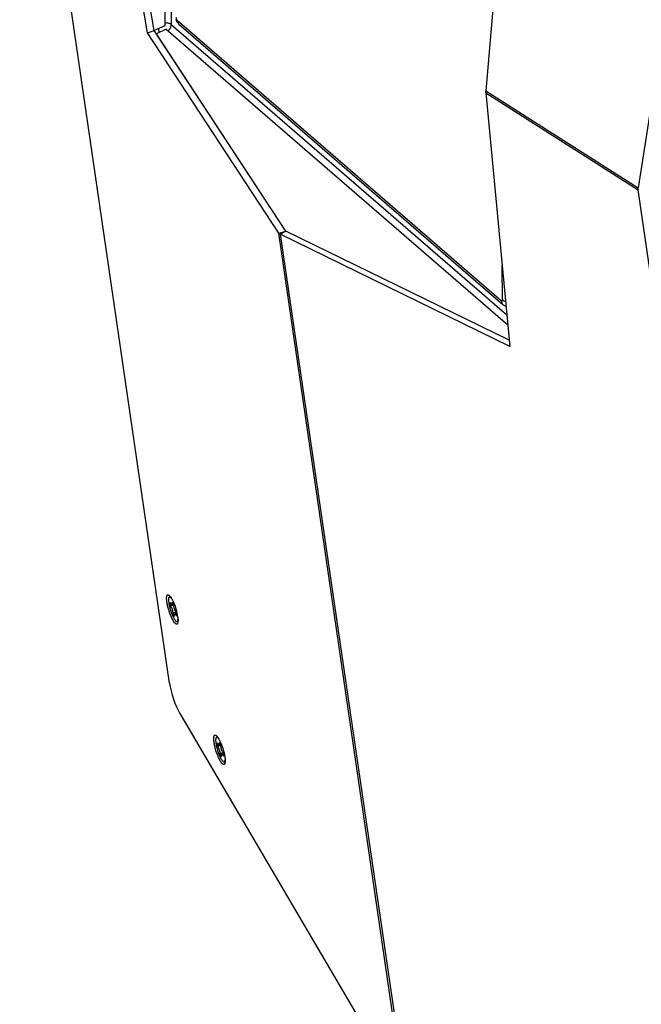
# Model space of a CAD drawing. Header units: millimetres. Extents: x 0 to 420, y 0 to 297.
# Tile 328 of 502: x 303 to 316, y 160 to 180. Entities that reach past the tile are written whole.
import ezdxf

# ---------------------------------------------------------------- set-up
doc = ezdxf.new("R2010")
doc.units = ezdxf.units.MM
doc.header["$LTSCALE"] = 23.1
doc.layers.get('0').update_dxf_attribs({"linetype": 'CONTINUOUS'})

msp = doc.modelspace()

# ---------------------------------------------------------------- linework, layer by layer
at = {"color": 7, "linetype": 'CONTINUOUS'}
for p, q in [((319.886, 205.07), (315.44, 176.611)), ((305.763, 190.304), (305.892, 179.88)), ((305.892, 190.282), (306.021, 179.909)), ((305.986, 166.612), (302.963, 187.373)), ((305.677, 179.784), (304.751, 185.274)), ((305.538, 179.742), (304.612, 185.24)), ((312.863, 184.299), (312.368, 178.567)), ((305.892, 179.946), (305.892, 179.88)), ((306.021, 179.909), (312.791, 174.046)), ((306.11, 180.013), (306.118, 179.995)), ((306.118, 179.995), (306.126, 179.978)), ((306.126, 179.978), (306.136, 179.962)), ((306.136, 179.962), (306.147, 179.948)), ((306.139, 179.998), (312.682, 174.331)), ((306.147, 179.948), (306.159, 179.934)), ((306.159, 179.934), (306.17, 179.923)), ((306.17, 179.923), (312.714, 174.256)), ((305.538, 179.742), (305.677, 179.785)), ((308.193, 175.695), (305.538, 179.742)), ((305.892, 179.88), (305.677, 179.784)), ((308.332, 175.739), (305.677, 179.785)), ((305.919, 179.811), (305.72, 179.723)), ((308.333, 175.739), (305.72, 179.723)), ((305.78, 179.749), (305.768, 179.824)), ((305.919, 179.811), (312.81, 173.843)), ((312.367, 178.529), (315.44, 176.573)), ((312.367, 178.529), (312.851, 173.41)), ((312.368, 178.567), (315.44, 176.611)), ((318.464, 155.809), (315.44, 176.573)), ((308.193, 175.695), (308.332, 175.739)), ((308.22, 175.674), (308.335, 175.739)), ((308.332, 175.737), (308.332, 175.739)), ((312.839, 173.537), (308.335, 175.739)), ((310.725, 158.283), (308.193, 175.695)), ((312.851, 173.41), (308.22, 175.674)), ((308.22, 175.674), (310.764, 158.252)), ((312.705, 174.351), (312.696, 175.043)), ((312.714, 174.256), (312.728, 174.245)), ((312.728, 174.245), (312.743, 174.236)), ((312.743, 174.236), (312.759, 174.228)), ((312.759, 174.228), (312.774, 174.222)), ((306.002, 168.356), (305.983, 168.351)), ((306.006, 168.166), (306.001, 168.239)), ((306.031, 168.199), (306.059, 168.203)), ((306.034, 168.247), (306.072, 168.182)), ((306.088, 167.958), (306.05, 168.023)), ((306.09, 168.006), (306.117, 168.019)), ((306.116, 168.039), (306.121, 167.966)), ((306.157, 167.86), (306.138, 167.854)), ((306.193, 166), (310.725, 158.283)), ((306.953, 165.524), (306.935, 165.518)), ((306.958, 165.333), (306.952, 165.406)), ((306.986, 165.415), (307.023, 165.35)), ((306.982, 165.366), (307.011, 165.371)), ((307.067, 165.207), (307.073, 165.134)), ((307.039, 165.125), (307.002, 165.19)), ((307.041, 165.174), (307.069, 165.187)), ((307.109, 165.028), (307.09, 165.022))]:
    msp.add_line(p, q, dxfattribs=at)
for centre, radius, start, end in [((307.284, 164.524), 3.86, 108.3533, 109.3388), ((305.072, 171.663), 3.769, 285.0426, 286.0601), ((308.236, 161.691), 3.86, 108.3533, 109.3388), ((306.024, 168.83), 3.769, 285.0426, 286.0601)]:
    msp.add_arc(centre, radius, start, end, dxfattribs=at)
for centre, major_axis, ratio, start_param, end_param in [((315.57, 176.628), (0.102, 0.112), 0.751762, 2.292831, 2.589537), ((306.164, 166.363), (-0.152, 0.48), 0.230103, 0.953318, 2.352353)]:
    msp.add_ellipse(centre, major_axis=major_axis, ratio=ratio, start_param=start_param, end_param=end_param, dxfattribs=at)
for points, knots in [([(305.891, 179.946), (305.916, 179.946), (305.962, 179.941), (306.006, 179.923), (306.021, 179.909)], [0, 0, 0, 0, 0.552245, 1, 1, 1, 1]), ([(305.958, 179.778), (305.967, 179.786), (306.001, 179.822), (306.022, 179.873), (306.021, 179.909)], [0, 0, 0, 0, 0.263528, 1, 1, 1, 1]), ([(306.115, 180.058), (306.115, 180.047), (306.12, 180.025), (306.131, 180.004), (306.139, 179.998)], [0, 0, 0, 0, 0.532765, 1, 1, 1, 1]), ([(306.139, 179.998), (306.139, 179.983), (306.144, 179.955), (306.16, 179.932), (306.17, 179.923)], [0, 0, 0, 0, 0.519479, 1, 1, 1, 1]), ([(312.682, 174.331), (312.685, 174.329), (312.69, 174.325), (312.7, 174.327), (312.705, 174.338), (312.705, 174.346), (312.705, 174.351)], [0, 0, 0, 0, 0.241576, 0.426235, 0.665307, 1, 1, 1, 1]), ([(312.705, 174.351), (312.709, 174.348), (312.727, 174.335), (312.748, 174.327), (312.765, 174.322)], [0, 0, 0, 0, 0.219501, 1, 1, 1, 1]), ([(312.682, 174.331), (312.682, 174.316), (312.687, 174.289), (312.704, 174.265), (312.714, 174.256)], [0, 0, 0, 0, 0.51948, 1, 1, 1, 1]), ([(305.936, 168.235), (305.932, 168.259), (305.927, 168.302), (305.927, 168.351), (305.935, 168.379), (305.943, 168.391), (305.956, 168.395), (305.965, 168.391), (305.968, 168.389)], [0, 0, 0, 0, 0.404749, 0.695599, 0.794387, 0.866421, 0.926959, 1, 1, 1, 1]), ([(305.968, 168.389), (305.977, 168.384), (305.995, 168.367), (306.032, 168.314), (306.076, 168.222), (306.12, 168.096), (306.141, 168.004), (306.149, 167.959)], [0, 0, 0, 0, 0.063239, 0.154198, 0.405917, 0.708608, 1, 1, 1, 1]), ([(306.148, 167.814), (306.146, 167.81), (306.142, 167.804), (306.125, 167.797), (306.098, 167.816), (306.071, 167.852), (306.038, 167.91), (306.006, 167.982), (305.976, 168.065), (305.952, 168.15), (305.94, 168.207), (305.936, 168.235)], [0, 0, 0, 0, 0.02504, 0.045669, 0.099796, 0.192631, 0.323269, 0.48266, 0.658174, 0.835463, 1, 1, 1, 1]), ([(305.983, 168.351), (305.981, 168.35), (305.978, 168.348), (305.973, 168.342), (305.97, 168.335), (305.966, 168.321), (305.964, 168.298), (305.965, 168.279), (305.965, 168.268)], [0, 0, 0, 0, 0.066335, 0.142475, 0.234886, 0.346805, 0.632819, 1, 1, 1, 1]), ([(305.965, 168.268), (305.967, 168.247), (305.973, 168.203), (305.989, 168.134), (306.01, 168.063), (306.032, 168.005), (306.051, 167.962), (306.065, 167.933), (306.079, 167.908), (306.092, 167.888), (306.105, 167.872), (306.117, 167.86), (306.128, 167.854), (306.135, 167.853), (306.138, 167.854)], [0, 0, 0, 0, 0.133685, 0.289443, 0.454655, 0.615717, 0.690536, 0.759491, 0.821244, 0.874681, 0.919004, 0.953902, 0.979996, 1, 1, 1, 1]), ([(306.02, 168.328), (306.017, 168.332), (306.011, 168.339), (306.001, 168.347), (305.992, 168.351), (305.986, 168.351), (305.983, 168.351)], [0, 0, 0, 0, 0.342618, 0.616254, 0.828262, 1, 1, 1, 1]), ([(306.031, 168.199), (306.029, 168.198), (306.025, 168.2), (306.021, 168.204), (306.015, 168.211), (306.008, 168.222), (306.003, 168.233), (306.001, 168.239)], [0, 0, 0, 0, 0.123852, 0.216873, 0.332876, 0.630059, 1, 1, 1, 1]), ([(306.034, 168.247), (306.035, 168.241), (306.037, 168.232), (306.037, 168.22), (306.037, 168.213), (306.037, 168.207), (306.035, 168.203), (306.034, 168.2), (306.032, 168.199), (306.031, 168.199)], [0, 0, 0, 0, 0.380339, 0.541142, 0.678851, 0.79186, 0.880079, 0.946372, 1, 1, 1, 1]), ([(306.116, 168.039), (306.113, 168.043), (306.107, 168.052), (306.095, 168.075), (306.083, 168.108), (306.074, 168.142), (306.071, 168.167), (306.071, 168.178), (306.072, 168.182)], [0, 0, 0, 0, 0.091941, 0.212174, 0.503718, 0.793198, 0.911039, 1, 1, 1, 1]), ([(306.006, 168.166), (306.009, 168.162), (306.015, 168.153), (306.027, 168.131), (306.039, 168.097), (306.048, 168.063), (306.051, 168.038), (306.051, 168.027), (306.05, 168.023)], [0, 0, 0, 0, 0.091941, 0.212174, 0.503718, 0.793198, 0.911039, 1, 1, 1, 1]), ([(306.088, 167.958), (306.086, 167.964), (306.085, 167.975), (306.084, 167.988), (306.085, 167.996), (306.086, 168.002), (306.088, 168.005), (306.09, 168.006)], [0, 0, 0, 0, 0.36999, 0.666434, 0.78216, 0.875143, 1, 1, 1, 1]), ([(306.09, 168.006), (306.091, 168.007), (306.093, 168.007), (306.096, 168.005), (306.1, 168.002), (306.104, 167.998), (306.108, 167.992), (306.114, 167.981), (306.118, 167.973), (306.121, 167.966)], [0, 0, 0, 0, 0.05289, 0.118848, 0.207141, 0.320488, 0.458635, 0.619812, 1, 1, 1, 1]), ([(306.138, 167.854), (306.141, 167.855), (306.146, 167.859), (306.151, 167.867), (306.155, 167.88), (306.156, 167.889), (306.156, 167.894)], [0, 0, 0, 0, 0.171588, 0.383542, 0.65724, 1, 1, 1, 1]), ([(306.149, 167.959), (306.154, 167.929), (306.159, 167.889), (306.156, 167.84), (306.152, 167.821), (306.148, 167.814)], [0, 0, 0, 0, 0.613749, 0.837439, 1, 1, 1, 1]), ([(306.887, 165.402), (306.883, 165.427), (306.878, 165.469), (306.879, 165.519), (306.887, 165.546), (306.895, 165.558), (306.908, 165.562), (306.916, 165.559), (306.92, 165.557)], [0, 0, 0, 0, 0.404749, 0.695599, 0.794387, 0.866421, 0.926959, 1, 1, 1, 1]), ([(307.1, 164.982), (307.098, 164.978), (307.094, 164.971), (307.077, 164.964), (307.05, 164.983), (307.022, 165.02), (306.99, 165.077), (306.958, 165.15), (306.928, 165.232), (306.904, 165.317), (306.892, 165.374), (306.887, 165.402)], [0, 0, 0, 0, 0.02504, 0.045669, 0.099796, 0.192631, 0.323269, 0.48266, 0.658174, 0.835463, 1, 1, 1, 1]), ([(306.935, 165.518), (306.933, 165.518), (306.929, 165.515), (306.925, 165.51), (306.921, 165.502), (306.918, 165.488), (306.916, 165.465), (306.916, 165.446), (306.917, 165.435)], [0, 0, 0, 0, 0.066335, 0.142475, 0.234886, 0.346805, 0.632819, 1, 1, 1, 1]), ([(306.917, 165.435), (306.919, 165.415), (306.925, 165.37), (306.94, 165.302), (306.962, 165.23), (306.983, 165.172), (307.002, 165.129), (307.016, 165.101), (307.03, 165.076), (307.044, 165.055), (307.057, 165.039), (307.069, 165.028), (307.08, 165.021), (307.087, 165.021), (307.09, 165.022)], [0, 0, 0, 0, 0.133685, 0.289443, 0.454655, 0.615717, 0.690536, 0.759491, 0.821244, 0.874681, 0.919004, 0.953902, 0.979996, 1, 1, 1, 1]), ([(306.92, 165.557), (306.929, 165.552), (306.947, 165.534), (306.983, 165.482), (307.027, 165.389), (307.071, 165.263), (307.093, 165.172), (307.101, 165.126)], [0, 0, 0, 0, 0.063239, 0.154198, 0.405917, 0.708608, 1, 1, 1, 1]), ([(306.972, 165.496), (306.969, 165.5), (306.962, 165.507), (306.953, 165.515), (306.943, 165.519), (306.937, 165.519), (306.935, 165.518)], [0, 0, 0, 0, 0.342618, 0.616254, 0.828262, 1, 1, 1, 1]), ([(306.982, 165.366), (306.98, 165.366), (306.977, 165.368), (306.972, 165.372), (306.967, 165.378), (306.96, 165.39), (306.955, 165.4), (306.952, 165.406)], [0, 0, 0, 0, 0.123852, 0.216873, 0.332876, 0.630059, 1, 1, 1, 1]), ([(306.986, 165.415), (306.987, 165.408), (306.988, 165.399), (306.989, 165.387), (306.989, 165.38), (306.988, 165.375), (306.987, 165.37), (306.985, 165.367), (306.983, 165.366), (306.982, 165.366)], [0, 0, 0, 0, 0.380339, 0.541142, 0.678851, 0.79186, 0.880079, 0.946372, 1, 1, 1, 1]), ([(306.958, 165.333), (306.961, 165.33), (306.967, 165.321), (306.978, 165.298), (306.991, 165.265), (306.999, 165.23), (307.002, 165.205), (307.002, 165.195), (307.002, 165.19)], [0, 0, 0, 0, 0.091941, 0.212174, 0.503718, 0.793198, 0.911039, 1, 1, 1, 1]), ([(307.067, 165.207), (307.064, 165.21), (307.058, 165.219), (307.047, 165.242), (307.034, 165.275), (307.026, 165.31), (307.023, 165.335), (307.023, 165.345), (307.023, 165.35)], [0, 0, 0, 0, 0.091941, 0.212174, 0.503718, 0.793198, 0.911039, 1, 1, 1, 1]), ([(307.039, 165.125), (307.038, 165.131), (307.036, 165.142), (307.036, 165.155), (307.036, 165.164), (307.038, 165.169), (307.04, 165.173), (307.041, 165.174)], [0, 0, 0, 0, 0.36999, 0.666434, 0.78216, 0.875143, 1, 1, 1, 1]), ([(307.041, 165.174), (307.042, 165.174), (307.044, 165.174), (307.048, 165.173), (307.052, 165.17), (307.055, 165.165), (307.06, 165.159), (307.066, 165.149), (307.07, 165.14), (307.073, 165.134)], [0, 0, 0, 0, 0.05289, 0.118848, 0.207141, 0.320488, 0.458635, 0.619812, 1, 1, 1, 1]), ([(307.09, 165.022), (307.093, 165.023), (307.098, 165.026), (307.103, 165.035), (307.106, 165.047), (307.108, 165.056), (307.108, 165.061)], [0, 0, 0, 0, 0.171588, 0.383542, 0.65724, 1, 1, 1, 1]), ([(307.101, 165.126), (307.105, 165.097), (307.11, 165.056), (307.108, 165.007), (307.103, 164.989), (307.1, 164.982)], [0, 0, 0, 0, 0.613749, 0.837439, 1, 1, 1, 1])]:
    msp.add_open_spline(points, degree=3, knots=knots, dxfattribs=at)
msp.add_open_spline([(312.367, 178.529), (312.365, 178.542), (312.366, 178.554), (312.368, 178.567)], degree=3, dxfattribs=at)

doc.saveas('drawing.dxf')
